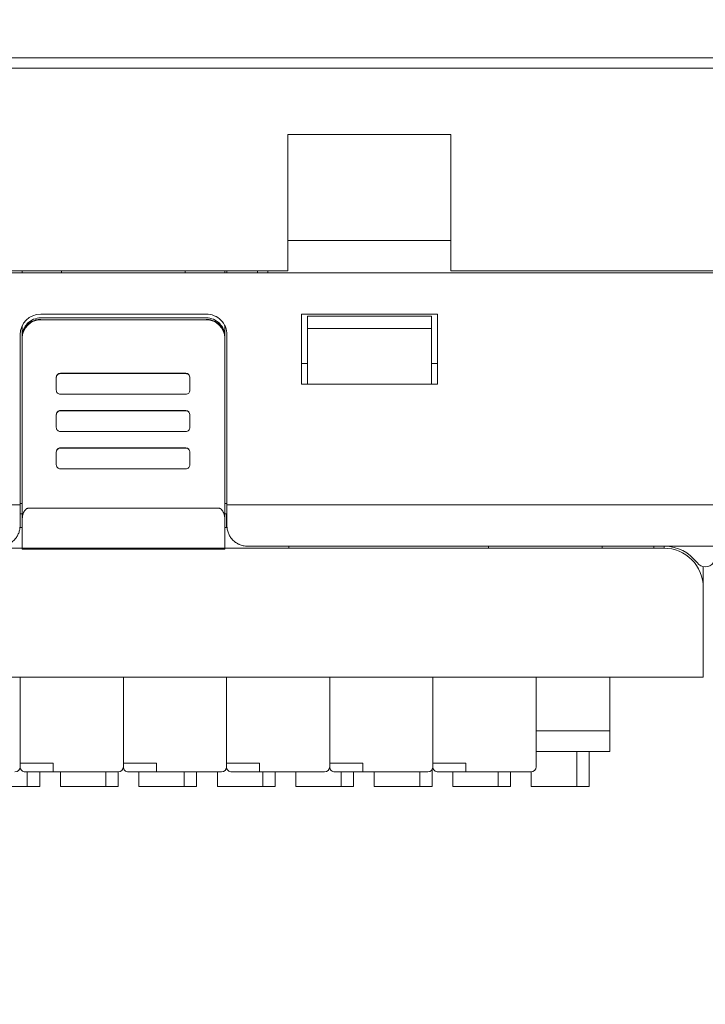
# Model space of a CAD drawing. Header units: millimetres. Extents: x -1114 to 1396, y -630 to 631.
# Tile 388 of 656: x -42 to -9, y 363 to 411. Entities that reach past the tile are written whole.
import ezdxf

# ---------------------------------------------------------------- set-up
doc = ezdxf.new("R2010")
doc.units = ezdxf.units.MM
doc.header["$MEASUREMENT"] = 0

msp = doc.modelspace()

# ---------------------------------------------------------------- linework, layer by layer
at = {"lineweight": 18}
for points, knots in [([(1038.9843, -629.7647), (1038.9843, -629.7647), (-1111.4882, -629.7647), (-1111.4882, -629.7647), (-1111.4882, -629.7647), (-1111.4882, -629.7647), (-1111.4882, 630.7883), (-1111.4882, 630.7883), (-1111.4882, 630.7883), (-1111.4882, 630.7883), (1038.9843, 630.7883), (1038.9843, 630.7883)], [0, 0, 0, 0, 0.3333333, 0.3333333, 0.3333333, 0.3333333, 0.6666667, 0.6666667, 0.6666667, 0.6666667, 1, 1, 1, 1]), ([(-41.0466, 396.479), (-41.2853, 396.479), (-41.5142, 396.3843), (-41.683, 396.2158), (-41.683, 396.2158), (-41.8518, 396.0472), (-41.9466, 395.8186), (-41.9466, 395.5803)], [0, 0, 0, 0, 0.5, 0.5, 0.5, 0.5, 1, 1, 1, 1]), ([(-41.9466, 395.5059), (-41.9466, 395.5652), (-41.9407, 395.6235), (-41.9293, 395.6809), (-41.9293, 395.6809), (-41.9236, 395.7096), (-41.9165, 395.7381), (-41.908, 395.7663), (-41.908, 395.7663), (-41.8994, 395.7945), (-41.8893, 395.8226), (-41.8781, 395.8498), (-41.8781, 395.8498), (-41.8555, 395.9042), (-41.8279, 395.9558), (-41.7953, 396.0046), (-41.7953, 396.0046), (-41.7871, 396.0168), (-41.7786, 396.0289), (-41.7699, 396.0407), (-41.7699, 396.0407), (-41.7611, 396.0526), (-41.7519, 396.0643), (-41.7425, 396.0757), (-41.7425, 396.0757), (-41.7237, 396.0986), (-41.7039, 396.1204), (-41.6832, 396.1411), (-41.6832, 396.1411), (-41.6417, 396.1826), (-41.5965, 396.2198), (-41.5473, 396.2527), (-41.5473, 396.2527), (-41.535, 396.2609), (-41.5225, 396.2688), (-41.5098, 396.2765), (-41.5098, 396.2765), (-41.4971, 396.2841), (-41.4842, 396.2913), (-41.4712, 396.2983), (-41.4712, 396.2983), (-41.4453, 396.3121), (-41.4188, 396.3247), (-41.3917, 396.3359), (-41.3917, 396.3359), (-41.3647, 396.3471), (-41.3371, 396.357), (-41.3089, 396.3656), (-41.3089, 396.3656), (-41.2949, 396.3699), (-41.2807, 396.3738), (-41.2663, 396.3774), (-41.2663, 396.3774), (-41.252, 396.381), (-41.2374, 396.3843), (-41.2229, 396.3872), (-41.2229, 396.3872), (-41.1648, 396.3988), (-41.106, 396.4046), (-41.0466, 396.4046)], [0, 0, 0, 0, 0.0666667, 0.0666667, 0.0666667, 0.0666667, 0.1333333, 0.1333333, 0.1333333, 0.1333333, 0.2, 0.2, 0.2, 0.2, 0.2666667, 0.2666667, 0.2666667, 0.2666667, 0.3333333, 0.3333333, 0.3333333, 0.3333333, 0.4, 0.4, 0.4, 0.4, 0.4666667, 0.4666667, 0.4666667, 0.4666667, 0.5333333, 0.5333333, 0.5333333, 0.5333333, 0.6, 0.6, 0.6, 0.6, 0.6666667, 0.6666667, 0.6666667, 0.6666667, 0.7333333, 0.7333333, 0.7333333, 0.7333333, 0.8, 0.8, 0.8, 0.8, 0.8666667, 0.8666667, 0.8666667, 0.8666667, 0.9333333, 0.9333333, 0.9333333, 0.9333333, 1, 1, 1, 1]), ([(-32.025, 395.6625), (-32.025, 395.9277), (-32.1304, 396.182), (-32.3179, 396.3696), (-32.3179, 396.3696), (-32.5055, 396.5571), (-32.7598, 396.6625), (-33.025, 396.6625)], [0, 0, 0, 0, 0.5, 0.5, 0.5, 0.5, 1, 1, 1, 1]), ([(-32.125, 395.5803), (-32.125, 395.8186), (-32.2198, 396.0472), (-32.3886, 396.2158), (-32.3886, 396.2158), (-32.5574, 396.3843), (-32.7863, 396.479), (-33.025, 396.479)], [0, 0, 0, 0, 0.5, 0.5, 0.5, 0.5, 1, 1, 1, 1]), ([(-33.025, 396.4046), (-32.9656, 396.4046), (-32.9072, 396.3988), (-32.8497, 396.3874), (-32.8497, 396.3874), (-32.8209, 396.3817), (-32.7924, 396.3746), (-32.7642, 396.366), (-32.7642, 396.366), (-32.7359, 396.3575), (-32.7079, 396.3475), (-32.6806, 396.3362), (-32.6806, 396.3362), (-32.6261, 396.3137), (-32.5745, 396.2861), (-32.5256, 396.2535), (-32.5256, 396.2535), (-32.5133, 396.2454), (-32.5013, 396.2369), (-32.4894, 396.2281), (-32.4894, 396.2281), (-32.4776, 396.2194), (-32.4658, 396.2102), (-32.4544, 396.2009), (-32.4544, 396.2009), (-32.4314, 396.1821), (-32.4096, 396.1623), (-32.3889, 396.1416), (-32.3889, 396.1416), (-32.3473, 396.1002), (-32.3101, 396.055), (-32.2772, 396.0059), (-32.2772, 396.0059), (-32.269, 395.9936), (-32.261, 395.9811), (-32.2534, 395.9684), (-32.2534, 395.9684), (-32.2457, 395.9557), (-32.2385, 395.9429), (-32.2315, 395.9299), (-32.2315, 395.9299), (-32.2176, 395.904), (-32.2051, 395.8775), (-32.1938, 395.8505), (-32.1938, 395.8505), (-32.1826, 395.8235), (-32.1727, 395.796), (-32.1641, 395.7679), (-32.1641, 395.7679), (-32.1598, 395.7538), (-32.1559, 395.7396), (-32.1523, 395.7253), (-32.1523, 395.7253), (-32.1486, 395.711), (-32.1454, 395.6965), (-32.1425, 395.6819), (-32.1425, 395.6819), (-32.1309, 395.6239), (-32.125, 395.5652), (-32.125, 395.5059)], [0, 0, 0, 0, 0.0666667, 0.0666667, 0.0666667, 0.0666667, 0.1333333, 0.1333333, 0.1333333, 0.1333333, 0.2, 0.2, 0.2, 0.2, 0.2666667, 0.2666667, 0.2666667, 0.2666667, 0.3333333, 0.3333333, 0.3333333, 0.3333333, 0.4, 0.4, 0.4, 0.4, 0.4666667, 0.4666667, 0.4666667, 0.4666667, 0.5333333, 0.5333333, 0.5333333, 0.5333333, 0.6, 0.6, 0.6, 0.6, 0.6666667, 0.6666667, 0.6666667, 0.6666667, 0.7333333, 0.7333333, 0.7333333, 0.7333333, 0.8, 0.8, 0.8, 0.8, 0.8666667, 0.8666667, 0.8666667, 0.8666667, 0.9333333, 0.9333333, 0.9333333, 0.9333333, 1, 1, 1, 1]), ([(-40.0927, 393.78), (-40.1458, 393.78), (-40.1967, 393.759), (-40.2342, 393.7215), (-40.2342, 393.7215), (-40.2717, 393.6841), (-40.2927, 393.6333), (-40.2927, 393.5803)], [0, 0, 0, 0, 0.5, 0.5, 0.5, 0.5, 1, 1, 1, 1]), ([(-33.818, 393.5803), (-33.818, 393.6333), (-33.839, 393.6841), (-33.8766, 393.7215), (-33.8766, 393.7215), (-33.9141, 393.759), (-33.9649, 393.78), (-34.018, 393.78)], [0, 0, 0, 0, 0.5, 0.5, 0.5, 0.5, 1, 1, 1, 1]), ([(-40.2927, 392.9811), (-40.2927, 392.9281), (-40.2717, 392.8773), (-40.2342, 392.8399), (-40.2342, 392.8399), (-40.1967, 392.8024), (-40.1458, 392.7814), (-40.0927, 392.7814)], [0, 0, 0, 0, 0.5, 0.5, 0.5, 0.5, 1, 1, 1, 1]), ([(-34.018, 392.7814), (-33.9649, 392.7814), (-33.9141, 392.8024), (-33.8766, 392.8399), (-33.8766, 392.8399), (-33.839, 392.8773), (-33.818, 392.9281), (-33.818, 392.9811)], [0, 0, 0, 0, 0.5, 0.5, 0.5, 0.5, 1, 1, 1, 1]), ([(-40.0927, 391.9897), (-40.1458, 391.9897), (-40.1967, 391.9687), (-40.2342, 391.9312), (-40.2342, 391.9312), (-40.2717, 391.8938), (-40.2927, 391.843), (-40.2927, 391.79)], [0, 0, 0, 0, 0.5, 0.5, 0.5, 0.5, 1, 1, 1, 1]), ([(-40.0927, 391.9731), (-40.1458, 391.9731), (-40.1967, 391.952), (-40.2342, 391.9146), (-40.2342, 391.9146), (-40.2717, 391.8771), (-40.2927, 391.8263), (-40.2927, 391.7733)], [0, 0, 0, 0, 0.5, 0.5, 0.5, 0.5, 1, 1, 1, 1]), ([(-33.818, 391.7733), (-33.818, 391.8263), (-33.839, 391.8771), (-33.8766, 391.9146), (-33.8766, 391.9146), (-33.9141, 391.952), (-33.9649, 391.9731), (-34.018, 391.9731)], [0, 0, 0, 0, 0.5, 0.5, 0.5, 0.5, 1, 1, 1, 1]), ([(-40.2927, 391.1742), (-40.2927, 391.1212), (-40.2717, 391.0704), (-40.2342, 391.0329), (-40.2342, 391.0329), (-40.1967, 390.9955), (-40.1458, 390.9744), (-40.0927, 390.9744)], [0, 0, 0, 0, 0.5, 0.5, 0.5, 0.5, 1, 1, 1, 1]), ([(-34.018, 390.9744), (-33.9649, 390.9744), (-33.9141, 390.9955), (-33.8766, 391.0329), (-33.8766, 391.0329), (-33.839, 391.0704), (-33.818, 391.1212), (-33.818, 391.1742)], [0, 0, 0, 0, 0.5, 0.5, 0.5, 0.5, 1, 1, 1, 1]), ([(-40.0927, 390.1828), (-40.1458, 390.1828), (-40.1967, 390.1617), (-40.2342, 390.1243), (-40.2342, 390.1243), (-40.2717, 390.0868), (-40.2927, 390.036), (-40.2927, 389.9831)], [0, 0, 0, 0, 0.5, 0.5, 0.5, 0.5, 1, 1, 1, 1]), ([(-40.0927, 390.1661), (-40.1458, 390.1661), (-40.1967, 390.1451), (-40.2342, 390.1076), (-40.2342, 390.1076), (-40.2717, 390.0702), (-40.2927, 390.0194), (-40.2927, 389.9664)], [0, 0, 0, 0, 0.5, 0.5, 0.5, 0.5, 1, 1, 1, 1]), ([(-33.818, 389.9664), (-33.818, 390.0194), (-33.839, 390.0702), (-33.8766, 390.1076), (-33.8766, 390.1076), (-33.9141, 390.1451), (-33.9649, 390.1661), (-34.018, 390.1661)], [0, 0, 0, 0, 0.5, 0.5, 0.5, 0.5, 1, 1, 1, 1]), ([(-40.2927, 389.3672), (-40.2927, 389.3142), (-40.2717, 389.2634), (-40.2342, 389.226), (-40.2342, 389.226), (-40.1967, 389.1885), (-40.1458, 389.1675), (-40.0927, 389.1675)], [0, 0, 0, 0, 0.5, 0.5, 0.5, 0.5, 1, 1, 1, 1]), ([(-34.018, 389.1675), (-33.9649, 389.1675), (-33.9141, 389.1885), (-33.8766, 389.226), (-33.8766, 389.226), (-33.839, 389.2634), (-33.818, 389.3142), (-33.818, 389.3672)], [0, 0, 0, 0, 0.5, 0.5, 0.5, 0.5, 1, 1, 1, 1]), ([(-67.178, 384.1735), (-67.1519, 384.3106), (-67.1187, 384.445), (-67.0788, 384.5769), (-67.0788, 384.5769), (-67.0389, 384.7088), (-66.9923, 384.8382), (-66.9392, 384.9651), (-66.9392, 384.9651), (-66.886, 385.092), (-66.8262, 385.2165), (-66.7597, 385.3384), (-66.7597, 385.3384), (-66.7264, 385.3994), (-66.6913, 385.4598), (-66.6549, 385.519), (-66.6549, 385.519), (-66.6185, 385.5781), (-66.5808, 385.6361), (-66.5416, 385.693), (-66.5416, 385.693), (-66.3849, 385.9204), (-66.2062, 386.1294), (-66.0054, 386.32), (-66.0054, 386.32), (-65.9552, 386.3676), (-65.9036, 386.4141), (-65.8506, 386.4594), (-65.8506, 386.4594), (-65.7976, 386.5048), (-65.7436, 386.5485), (-65.6887, 386.5907), (-65.6887, 386.5907), (-65.579, 386.6752), (-65.4655, 386.7534), (-65.3485, 386.8257), (-65.3485, 386.8257), (-65.2314, 386.8979), (-65.1108, 386.9641), (-64.9864, 387.0242), (-64.9864, 387.0242), (-64.9242, 387.0542), (-64.8611, 387.0826), (-64.7971, 387.1095), (-64.7971, 387.1095), (-64.733, 387.1364), (-64.6678, 387.1617), (-64.6024, 387.1851), (-64.6024, 387.1851), (-64.4716, 387.232), (-64.3394, 387.2718), (-64.2057, 387.3047), (-64.2057, 387.3047), (-64.0721, 387.3376), (-63.937, 387.3637), (-63.8006, 387.383), (-63.8006, 387.383), (-63.7665, 387.3878), (-63.7323, 387.3923), (-63.698, 387.3961), (-63.698, 387.3961), (-63.6637, 387.4), (-63.6293, 387.4033), (-63.5948, 387.4061), (-63.5948, 387.4061), (-63.5257, 387.4117), (-63.4562, 387.4151), (-63.3865, 387.4174), (-63.3865, 387.4174), (-63.3168, 387.4196), (-63.247, 387.4206), (-63.1773, 387.4212), (-63.1773, 387.4212), (-63.1076, 387.4217), (-63.0378, 387.4219), (-62.9681, 387.4217), (-62.9681, 387.4217), (-62.8984, 387.4216), (-62.8286, 387.4213), (-62.7589, 387.421), (-62.7589, 387.421), (-62.6891, 387.4207), (-62.6194, 387.4204), (-62.5497, 387.4203), (-62.5497, 387.4203), (-62.4102, 387.4201), (-62.2707, 387.4201), (-62.1312, 387.4201), (-62.1312, 387.4201), (-59.8996, 387.4202), (-57.668, 387.4203), (-55.4363, 387.4204), (-55.4363, 387.4204), (-50.9731, 387.4205), (-46.5098, 387.4206), (-42.0466, 387.4206)], [0, 0, 0, 0, 0.0416667, 0.0416667, 0.0416667, 0.0416667, 0.0833333, 0.0833333, 0.0833333, 0.0833333, 0.125, 0.125, 0.125, 0.125, 0.1666667, 0.1666667, 0.1666667, 0.1666667, 0.2083333, 0.2083333, 0.2083333, 0.2083333, 0.25, 0.25, 0.25, 0.25, 0.2916667, 0.2916667, 0.2916667, 0.2916667, 0.3333333, 0.3333333, 0.3333333, 0.3333333, 0.375, 0.375, 0.375, 0.375, 0.4166667, 0.4166667, 0.4166667, 0.4166667, 0.4583333, 0.4583333, 0.4583333, 0.4583333, 0.5, 0.5, 0.5, 0.5, 0.5416667, 0.5416667, 0.5416667, 0.5416667, 0.5833333, 0.5833333, 0.5833333, 0.5833333, 0.625, 0.625, 0.625, 0.625, 0.6666667, 0.6666667, 0.6666667, 0.6666667, 0.7083333, 0.7083333, 0.7083333, 0.7083333, 0.75, 0.75, 0.75, 0.75, 0.7916667, 0.7916667, 0.7916667, 0.7916667, 0.8333333, 0.8333333, 0.8333333, 0.8333333, 0.875, 0.875, 0.875, 0.875, 0.9166667, 0.9166667, 0.9166667, 0.9166667, 0.9583333, 0.9583333, 0.9583333, 0.9583333, 1, 1, 1, 1]), ([(-32.025, 386.4208), (-32.025, 386.4264), (-32.025, 386.432), (-32.025, 386.4375), (-32.025, 386.4375), (-32.025, 386.765), (-32.025, 387.0925), (-32.025, 387.4199)], [0, 0, 0, 0, 0.5, 0.5, 0.5, 0.5, 1, 1, 1, 1]), ([(-41.6466, 387.2595), (-41.6571, 387.2589), (-41.6676, 387.2582), (-41.6779, 387.2563), (-41.6779, 387.2563), (-41.6885, 387.2544), (-41.6988, 387.251), (-41.7087, 387.2469), (-41.7087, 387.2469), (-41.7194, 387.2424), (-41.7295, 387.2371), (-41.739, 387.2311), (-41.739, 387.2311), (-41.7516, 387.2232), (-41.7633, 387.214), (-41.7741, 387.2042), (-41.7741, 387.2042), (-41.7861, 387.1932), (-41.797, 387.1813), (-41.8071, 387.1689), (-41.8071, 387.1689), (-41.845, 387.1223), (-41.8709, 387.0688), (-41.8911, 387.0142), (-41.8911, 387.0142), (-41.9104, 386.9616), (-41.9244, 386.908), (-41.9327, 386.8537), (-41.9327, 386.8537), (-41.9417, 386.795), (-41.9441, 386.7355), (-41.9466, 386.6761)], [0, 0, 0, 0, 0.125, 0.125, 0.125, 0.125, 0.25, 0.25, 0.25, 0.25, 0.375, 0.375, 0.375, 0.375, 0.5, 0.5, 0.5, 0.5, 0.625, 0.625, 0.625, 0.625, 0.75, 0.75, 0.75, 0.75, 0.875, 0.875, 0.875, 0.875, 1, 1, 1, 1]), ([(-32.125, 386.6761), (-32.125, 386.7335), (-32.1293, 386.7903), (-32.1381, 386.8464), (-32.1381, 386.8464), (-32.1425, 386.8744), (-32.148, 386.9023), (-32.1549, 386.93), (-32.1549, 386.93), (-32.1618, 386.9576), (-32.17, 386.9851), (-32.1798, 387.0123), (-32.1798, 387.0123), (-32.1848, 387.0259), (-32.1901, 387.0395), (-32.196, 387.0529), (-32.196, 387.0529), (-32.2018, 387.0664), (-32.2082, 387.0798), (-32.2151, 387.093), (-32.2151, 387.093), (-32.222, 387.1061), (-32.2295, 387.119), (-32.2376, 387.1317), (-32.2376, 387.1317), (-32.2457, 387.1443), (-32.2545, 387.1566), (-32.264, 387.1684), (-32.264, 387.1684), (-32.2736, 387.1802), (-32.2838, 387.1915), (-32.2951, 387.202), (-32.2951, 387.202), (-32.3008, 387.2073), (-32.3067, 387.2124), (-32.3129, 387.2173), (-32.3129, 387.2173), (-32.3191, 387.2221), (-32.3255, 387.2267), (-32.3323, 387.231), (-32.3323, 387.231), (-32.339, 387.2352), (-32.346, 387.2392), (-32.3533, 387.2426), (-32.3533, 387.2426), (-32.3606, 387.2461), (-32.3682, 387.2492), (-32.376, 387.2517), (-32.376, 387.2517), (-32.3838, 387.2543), (-32.3918, 387.2562), (-32.4, 387.2575), (-32.4, 387.2575), (-32.4082, 387.2589), (-32.4166, 387.2596), (-32.425, 387.2596)], [0, 0, 0, 0, 0.0714286, 0.0714286, 0.0714286, 0.0714286, 0.1428571, 0.1428571, 0.1428571, 0.1428571, 0.2142857, 0.2142857, 0.2142857, 0.2142857, 0.2857143, 0.2857143, 0.2857143, 0.2857143, 0.3571429, 0.3571429, 0.3571429, 0.3571429, 0.4285714, 0.4285714, 0.4285714, 0.4285714, 0.5, 0.5, 0.5, 0.5, 0.5714286, 0.5714286, 0.5714286, 0.5714286, 0.6428571, 0.6428571, 0.6428571, 0.6428571, 0.7142857, 0.7142857, 0.7142857, 0.7142857, 0.7857143, 0.7857143, 0.7857143, 0.7857143, 0.8571429, 0.8571429, 0.8571429, 0.8571429, 0.9285714, 0.9285714, 0.9285714, 0.9285714, 1, 1, 1, 1]), ([(-43.0466, 385.4208), (-43.0188, 385.4214), (-42.991, 385.4221), (-42.9634, 385.4241), (-42.9634, 385.4241), (-42.936, 385.4262), (-42.9087, 385.4297), (-42.8816, 385.4343), (-42.8816, 385.4343), (-42.8546, 385.4388), (-42.8277, 385.4444), (-42.8013, 385.4511), (-42.8013, 385.4511), (-42.7745, 385.4579), (-42.7482, 385.4658), (-42.7223, 385.4747), (-42.7223, 385.4747), (-42.696, 385.4838), (-42.6701, 385.4939), (-42.6448, 385.5051), (-42.6448, 385.5051), (-42.5833, 385.5321), (-42.5248, 385.5649), (-42.4709, 385.6028), (-42.4709, 385.6028), (-42.4158, 385.6416), (-42.3654, 385.6856), (-42.3202, 385.7335), (-42.3202, 385.7335), (-42.2758, 385.7805), (-42.2362, 385.8311), (-42.2023, 385.8845), (-42.2023, 385.8845), (-42.1678, 385.9389), (-42.1392, 385.9962), (-42.1157, 386.0553), (-42.1157, 386.0553), (-42.0926, 386.1137), (-42.0745, 386.1738), (-42.0639, 386.2348), (-42.0639, 386.2348), (-42.0531, 386.2962), (-42.0498, 386.3585), (-42.0466, 386.4208)], [0, 0, 0, 0, 0.0909091, 0.0909091, 0.0909091, 0.0909091, 0.1818182, 0.1818182, 0.1818182, 0.1818182, 0.2727273, 0.2727273, 0.2727273, 0.2727273, 0.3636364, 0.3636364, 0.3636364, 0.3636364, 0.4545455, 0.4545455, 0.4545455, 0.4545455, 0.5454545, 0.5454545, 0.5454545, 0.5454545, 0.6363636, 0.6363636, 0.6363636, 0.6363636, 0.7272727, 0.7272727, 0.7272727, 0.7272727, 0.8181818, 0.8181818, 0.8181818, 0.8181818, 0.9090909, 0.9090909, 0.9090909, 0.9090909, 1, 1, 1, 1]), ([(-32.125, 386.6761), (-32.125, 386.2224), (-32.125, 385.7688), (-32.125, 385.315), (-32.125, 385.315), (-32.125, 385.315), (-32.125, 385.315), (-32.125, 385.315)], [0, 0, 0, 0, 0.5, 0.5, 0.5, 0.5, 1, 1, 1, 1]), ([(-32.025, 386.4208), (-32.025, 386.3582), (-32.0192, 386.2965), (-32.0077, 386.2356), (-32.0077, 386.2356), (-32.002, 386.2052), (-31.9949, 386.175), (-31.9862, 386.145), (-31.9862, 386.145), (-31.9776, 386.115), (-31.9676, 386.0852), (-31.956, 386.0556), (-31.956, 386.0556), (-31.9328, 385.9966), (-31.9043, 385.9403), (-31.8704, 385.8866), (-31.8704, 385.8866), (-31.8535, 385.8598), (-31.8352, 385.8336), (-31.8155, 385.8082), (-31.8155, 385.8082), (-31.7957, 385.7828), (-31.7746, 385.758), (-31.752, 385.7341), (-31.752, 385.7341), (-31.7068, 385.6863), (-31.6573, 385.6432), (-31.6033, 385.6049), (-31.6033, 385.6049), (-31.5763, 385.5858), (-31.5482, 385.5679), (-31.5189, 385.5513), (-31.5189, 385.5513), (-31.5043, 385.5429), (-31.4894, 385.5349), (-31.4741, 385.5273), (-31.4741, 385.5273), (-31.4589, 385.5196), (-31.4433, 385.5123), (-31.4277, 385.5054), (-31.4277, 385.5054), (-31.3651, 385.4779), (-31.3001, 385.4569), (-31.2328, 385.4426), (-31.2328, 385.4426), (-31.1992, 385.4354), (-31.1649, 385.43), (-31.13, 385.4263), (-31.13, 385.4263), (-31.0951, 385.4226), (-31.0601, 385.4208), (-31.025, 385.4208)], [0, 0, 0, 0, 0.0769231, 0.0769231, 0.0769231, 0.0769231, 0.1538462, 0.1538462, 0.1538462, 0.1538462, 0.2307692, 0.2307692, 0.2307692, 0.2307692, 0.3076923, 0.3076923, 0.3076923, 0.3076923, 0.3846154, 0.3846154, 0.3846154, 0.3846154, 0.4615385, 0.4615385, 0.4615385, 0.4615385, 0.5384615, 0.5384615, 0.5384615, 0.5384615, 0.6153846, 0.6153846, 0.6153846, 0.6153846, 0.6923077, 0.6923077, 0.6923077, 0.6923077, 0.7692308, 0.7692308, 0.7692308, 0.7692308, 0.8461538, 0.8461538, 0.8461538, 0.8461538, 0.9230769, 0.9230769, 0.9230769, 0.9230769, 1, 1, 1, 1]), ([(-8.9438, 383.421), (-8.9438, 383.9249), (-9.144, 384.4081), (-9.5003, 384.7645), (-9.5003, 384.7645), (-9.8566, 385.1208), (-10.3399, 385.321), (-10.8438, 385.321)], [0, 0, 0, 0, 0.5, 0.5, 0.5, 0.5, 1, 1, 1, 1]), ([(-9.2438, 384.621), (-9.1494, 384.4951), (-9.0012, 384.421), (-8.8438, 384.421), (-8.8438, 384.421), (-8.6864, 384.421), (-8.5382, 384.4951), (-8.4438, 384.621)], [0, 0, 0, 0, 0.5, 0.5, 0.5, 0.5, 1, 1, 1, 1]), ([(-42.0441, 374.7289), (-42.0441, 374.6626), (-42.0178, 374.599), (-41.9709, 374.5521), (-41.9709, 374.5521), (-41.924, 374.5052), (-41.8604, 374.4789), (-41.7941, 374.4789)], [0, 0, 0, 0, 0.5, 0.5, 0.5, 0.5, 1, 1, 1, 1]), ([(-37.0441, 374.7289), (-37.0441, 374.6626), (-37.0178, 374.599), (-36.9709, 374.5521), (-36.9709, 374.5521), (-36.924, 374.5052), (-36.8604, 374.4789), (-36.7941, 374.4789)], [0, 0, 0, 0, 0.5, 0.5, 0.5, 0.5, 1, 1, 1, 1]), ([(-32.0441, 374.7289), (-32.0441, 374.6626), (-32.0178, 374.599), (-31.9709, 374.5521), (-31.9709, 374.5521), (-31.924, 374.5052), (-31.8604, 374.4789), (-31.7941, 374.4789)], [0, 0, 0, 0, 0.5, 0.5, 0.5, 0.5, 1, 1, 1, 1]), ([(-27.0441, 374.7289), (-27.0441, 374.6626), (-27.0178, 374.599), (-26.9709, 374.5521), (-26.9709, 374.5521), (-26.924, 374.5052), (-26.8604, 374.4789), (-26.7941, 374.4789)], [0, 0, 0, 0, 0.5, 0.5, 0.5, 0.5, 1, 1, 1, 1]), ([(-22.0441, 374.7289), (-22.0441, 374.6626), (-22.0178, 374.599), (-21.9709, 374.5521), (-21.9709, 374.5521), (-21.924, 374.5052), (-21.8604, 374.4789), (-21.7941, 374.4789)], [0, 0, 0, 0, 0.5, 0.5, 0.5, 0.5, 1, 1, 1, 1])]:
    msp.add_open_spline(points, degree=3, knots=knots, dxfattribs=at)
for points in [[(-105.1191, 409.0708), (-105.1191, 409.0708), (50.8809, 409.0708), (50.8809, 409.0708)], [(50.8809, 408.5708), (50.8809, 408.5708), (-105.1191, 408.5708), (-105.1191, 408.5708)], [(-29.0691, 398.7654), (-29.0691, 398.7654), (-29.0691, 405.3639), (-29.0691, 405.3639)], [(-21.1691, 405.3639), (-21.1691, 405.3639), (-29.0691, 405.3639), (-29.0691, 405.3639)], [(-21.1691, 405.3639), (-21.1691, 405.3639), (-21.1691, 398.7654), (-21.1691, 398.7654)], [(-21.1691, 400.2211), (-21.1691, 400.2211), (-29.0691, 400.2211), (-29.0691, 400.2211)], [(50.8809, 398.6654), (50.8809, 398.6654), (-105.1191, 398.6654), (-105.1191, 398.6654)], [(-29.0691, 398.7654), (-29.0691, 398.7654), (-86.1691, 398.7654), (-86.1691, 398.7654)], [(-41.9466, 398.7654), (-41.9466, 398.7654), (-41.9466, 398.6654), (-41.9466, 398.6654)], [(-40.0466, 398.7654), (-40.0466, 398.7654), (-40.0466, 398.6654), (-40.0466, 398.6654)], [(-34.0466, 398.6654), (-34.0466, 398.6654), (-34.0466, 398.7654), (-34.0466, 398.7654)], [(-32.125, 398.7654), (-32.125, 398.7654), (-32.125, 398.6655), (-32.125, 398.6655)], [(-32.025, 398.6654), (-32.025, 398.6654), (-32.025, 398.7654), (-32.025, 398.7654)], [(-30.5466, 398.6654), (-30.5466, 398.6654), (-30.5466, 398.7654), (-30.5466, 398.7654)], [(-30.0466, 398.7654), (-30.0466, 398.7654), (-30.0466, 398.6654), (-30.0466, 398.6654)], [(28.4309, 398.7654), (28.4309, 398.7654), (-21.1691, 398.7654), (-21.1691, 398.7654)], [(-41.0466, 396.6625), (-41.5989, 396.6625), (-42.0466, 396.2148), (-42.0466, 395.6625)], [(-41.0466, 396.6625), (-41.0466, 396.6625), (-33.025, 396.6625), (-33.025, 396.6625)], [(-41.0466, 396.479), (-41.0466, 396.479), (-33.025, 396.479), (-33.025, 396.479)], [(-28.4191, 396.6654), (-28.4191, 396.6654), (-21.8191, 396.6654), (-21.8191, 396.6654)], [(-28.4191, 393.2654), (-28.4191, 393.2654), (-28.4191, 396.6654), (-28.4191, 396.6654)], [(-28.1191, 395.9654), (-28.1191, 395.9654), (-28.1191, 396.5654), (-28.1191, 396.5654)], [(-28.1191, 396.5654), (-28.1191, 396.5654), (-22.1191, 396.5654), (-22.1191, 396.5654)], [(-22.1191, 396.5654), (-22.1191, 396.5654), (-22.1191, 395.9654), (-22.1191, 395.9654)], [(-21.8191, 396.6654), (-21.8191, 396.6654), (-21.8191, 393.2654), (-21.8191, 393.2654)], [(-41.9466, 396.0984), (-41.9466, 396.0984), (-41.9466, 395.5803), (-41.9466, 395.5803)], [(-41.0466, 396.3889), (-41.5377, 396.3889), (-41.9381, 395.9957), (-41.9464, 395.5054)], [(-41.0466, 396.3889), (-41.0466, 396.3889), (-33.025, 396.3889), (-33.025, 396.3889)], [(-32.1252, 395.5054), (-32.1335, 395.9957), (-32.5339, 396.3889), (-33.025, 396.3889)], [(-32.125, 396.0984), (-32.125, 396.0984), (-32.125, 395.5803), (-32.125, 395.5803)], [(-28.1191, 395.9654), (-28.1191, 395.9654), (-28.1191, 393.8778), (-28.1191, 393.8778)], [(-22.1191, 395.9654), (-22.1191, 395.9654), (-28.1191, 395.9654), (-28.1191, 395.9654)], [(-22.1191, 393.8778), (-22.1191, 393.8778), (-22.1191, 395.9654), (-22.1191, 395.9654)], [(-42.0466, 387.4206), (-42.0466, 387.4206), (-42.0466, 395.6625), (-42.0466, 395.6625)], [(-41.9466, 395.5059), (-41.9466, 395.5059), (-41.9466, 395.5803), (-41.9466, 395.5803)], [(-41.9466, 395.5059), (-41.9466, 395.5059), (-41.9466, 395.5803), (-41.9466, 395.5803)], [(-41.9466, 386.6761), (-41.9466, 386.6761), (-41.9466, 395.5059), (-41.9466, 395.5059)], [(-41.9466, 386.6829), (-41.9466, 386.6829), (-41.9466, 395.5057), (-41.9466, 395.5057)], [(-32.125, 395.5803), (-32.125, 395.5803), (-32.125, 395.5059), (-32.125, 395.5059)], [(-32.125, 395.5059), (-32.125, 395.5059), (-32.125, 386.6761), (-32.125, 386.6761)], [(-32.125, 395.5057), (-32.125, 395.5057), (-32.125, 386.683), (-32.125, 386.683)], [(-32.025, 387.4207), (-32.025, 387.4207), (-32.025, 395.6625), (-32.025, 395.6625)], [(-28.4191, 394.2654), (-28.4191, 394.2654), (-28.1191, 394.2654), (-28.1191, 394.2654)], [(-22.1191, 394.2654), (-22.1191, 394.2654), (-21.8189, 394.2654), (-21.8189, 394.2654)], [(-40.0927, 393.7967), (-40.2032, 393.7967), (-40.2927, 393.7073), (-40.2927, 393.597)], [(-40.2927, 393.5803), (-40.2927, 393.5803), (-40.2927, 393.597), (-40.2927, 393.597)], [(-40.2927, 393.5803), (-40.2927, 393.5803), (-40.2927, 393.5969), (-40.2927, 393.5969)], [(-40.2927, 392.9811), (-40.2927, 392.9811), (-40.2927, 393.5803), (-40.2927, 393.5803)], [(-34.018, 393.7967), (-34.018, 393.7967), (-40.0927, 393.7967), (-40.0927, 393.7967)], [(-40.0927, 393.78), (-40.0927, 393.78), (-34.018, 393.78), (-34.018, 393.78)], [(-33.818, 393.597), (-33.818, 393.7073), (-33.9075, 393.7967), (-34.018, 393.7967)], [(-33.818, 393.5803), (-33.818, 393.5803), (-33.818, 393.597), (-33.818, 393.597)], [(-33.818, 393.5969), (-33.818, 393.5969), (-33.818, 393.5803), (-33.818, 393.5803)], [(-33.818, 393.5803), (-33.818, 393.5803), (-33.818, 392.9811), (-33.818, 392.9811)], [(-28.1191, 393.2654), (-28.1191, 393.2654), (-28.1191, 393.8778), (-28.1191, 393.8778)], [(-22.1191, 393.8778), (-22.1191, 393.8778), (-22.1191, 393.2654), (-22.1191, 393.2654)], [(-21.8191, 393.2654), (-21.8191, 393.2654), (-28.4191, 393.2654), (-28.4191, 393.2654)], [(-34.018, 392.7814), (-34.018, 392.7814), (-40.0927, 392.7814), (-40.0927, 392.7814)], [(-40.2927, 391.7733), (-40.2927, 391.7733), (-40.2927, 391.79), (-40.2927, 391.79)], [(-40.2927, 391.1742), (-40.2927, 391.1742), (-40.2927, 391.7733), (-40.2927, 391.7733)], [(-34.018, 391.9897), (-34.018, 391.9897), (-40.0927, 391.9897), (-40.0927, 391.9897)], [(-40.0927, 391.9731), (-40.0927, 391.9731), (-34.018, 391.9731), (-34.018, 391.9731)], [(-33.818, 391.79), (-33.818, 391.9003), (-33.9075, 391.9897), (-34.018, 391.9897)], [(-33.818, 391.79), (-33.818, 391.79), (-33.818, 391.7733), (-33.818, 391.7733)], [(-33.818, 391.7733), (-33.818, 391.7733), (-33.818, 391.79), (-33.818, 391.79)], [(-33.818, 391.7733), (-33.818, 391.7733), (-33.818, 391.1742), (-33.818, 391.1742)], [(-34.018, 390.9744), (-34.018, 390.9744), (-40.0927, 390.9744), (-40.0927, 390.9744)], [(-40.2927, 389.9664), (-40.2927, 389.9664), (-40.2927, 389.9831), (-40.2927, 389.9831)], [(-40.2927, 389.9664), (-40.2927, 389.9664), (-40.2927, 389.983), (-40.2927, 389.983)], [(-40.2927, 389.3672), (-40.2927, 389.3672), (-40.2927, 389.9664), (-40.2927, 389.9664)], [(-34.018, 390.1828), (-34.018, 390.1828), (-40.0927, 390.1828), (-40.0927, 390.1828)], [(-40.0927, 390.1661), (-40.0927, 390.1661), (-34.018, 390.1661), (-34.018, 390.1661)], [(-33.818, 389.9831), (-33.818, 390.0934), (-33.9075, 390.1828), (-34.018, 390.1828)], [(-33.818, 389.9664), (-33.818, 389.9664), (-33.818, 389.9831), (-33.818, 389.9831)], [(-33.818, 389.983), (-33.818, 389.983), (-33.818, 389.9664), (-33.818, 389.9664)], [(-33.818, 389.9664), (-33.818, 389.9664), (-33.818, 389.3672), (-33.818, 389.3672)], [(-34.018, 389.1675), (-34.018, 389.1675), (-40.0927, 389.1675), (-40.0927, 389.1675)], [(-41.9465, 387.4789), (-41.9465, 387.4789), (-42.0466, 387.4789), (-42.0466, 387.4789)], [(-42.0466, 386.4208), (-42.0466, 386.7541), (-42.0466, 387.0873), (-42.0466, 387.4206)], [(-32.025, 387.4789), (-32.025, 387.4789), (-32.1251, 387.4789), (-32.1251, 387.4789)], [(-32.025, 387.4207), (-32.025, 387.4207), (-9.8438, 387.4208), (-9.8438, 387.4208)], [(-7.8438, 387.4209), (-7.8438, 387.4209), (-9.8438, 387.4209), (-9.8438, 387.4209)], [(-42.0465, 386.9789), (-42.0465, 386.9789), (-41.9464, 386.9789), (-41.9464, 386.9789)], [(-32.425, 387.2596), (-32.425, 387.2596), (-41.6466, 387.2595), (-41.6466, 387.2595)], [(-32.1251, 386.9789), (-32.1251, 386.9789), (-32.0252, 386.9789), (-32.0252, 386.9789)], [(-32.0441, 386.9789), (-32.0441, 386.9789), (-32.0441, 386.3208), (-32.0441, 386.3208)], [(-32.0441, 386.9789), (-32.0441, 386.9789), (-32.0441, 386.3209), (-32.0441, 386.3209)], [(-32.0441, 386.9789), (-32.0441, 386.9789), (-32.0441, 386.3208), (-32.0441, 386.3208)], [(-41.9466, 385.315), (-41.9466, 385.7687), (-41.9466, 386.2223), (-41.9466, 386.6761)], [(-41.9466, 386.321), (-41.9466, 386.321), (-42.0655, 386.321), (-42.0655, 386.321)], [(-32.0063, 386.321), (-32.0063, 386.321), (-32.125, 386.321), (-32.125, 386.321)], [(-63.2494, 385.321), (-63.2494, 385.321), (-41.9466, 385.321), (-41.9466, 385.321)], [(-32.125, 385.315), (-32.125, 385.315), (-41.9466, 385.315), (-41.9466, 385.315)], [(-41.9466, 385.2686), (-41.9466, 385.2686), (-41.9466, 385.3138), (-41.9466, 385.3138)], [(-41.9466, 385.2686), (-41.9466, 385.2686), (-32.125, 385.2686), (-32.125, 385.2686)], [(-32.125, 385.321), (-32.125, 385.321), (-10.8438, 385.321), (-10.8438, 385.321)], [(-32.125, 385.3139), (-32.125, 385.3139), (-32.125, 385.2686), (-32.125, 385.2686)], [(-31.025, 385.4207), (-24.4641, 385.4207), (-17.9042, 385.4208), (-11.3438, 385.4208)], [(-29.025, 385.4208), (-29.025, 385.4208), (-29.025, 385.321), (-29.025, 385.321)], [(-19.3438, 385.4208), (-19.3438, 385.4208), (-19.3438, 385.321), (-19.3438, 385.321)], [(-13.8438, 385.4208), (-13.8438, 385.4208), (-13.8438, 385.321), (-13.8438, 385.321)], [(-11.344, 385.421), (-11.344, 385.421), (-11.344, 385.321), (-11.344, 385.321)], [(-10.8438, 385.421), (-10.8438, 385.421), (-11.3438, 385.421), (-11.3438, 385.421)], [(-10.8441, 385.321), (-10.8441, 385.321), (-10.8441, 385.421), (-10.8441, 385.421)], [(-10.8155, 385.4208), (-10.8249, 385.4209), (-10.8344, 385.421), (-10.8438, 385.421)], [(-9.2438, 384.621), (-9.6155, 385.1166), (-10.196, 385.412), (-10.8155, 385.4208)], [(-9.8438, 385.4208), (-10.1677, 385.4208), (-10.4916, 385.4208), (-10.8155, 385.4208)], [(-7.8438, 385.4209), (-7.8438, 385.4209), (-9.8438, 385.4209), (-9.8438, 385.4209)], [(-8.9438, 384.4311), (-8.9438, 384.4311), (-8.9438, 383.421), (-8.9438, 383.421)], [(-8.9438, 383.421), (-8.9438, 383.421), (-8.9438, 381.071), (-8.9438, 381.071)], [(-8.9438, 381.071), (-8.9438, 381.071), (-8.9438, 379.071), (-8.9438, 379.071)], [(-8.9438, 379.071), (-8.9438, 379.071), (-65.1494, 379.071), (-65.1494, 379.071)], [(-8.9438, 379.071), (-8.9438, 379.071), (-65.1494, 379.071), (-65.1494, 379.071)], [(-42.0441, 379.0711), (-42.0441, 379.0711), (-42.0441, 374.7289), (-42.0441, 374.7289)], [(-42.0441, 379.0711), (-42.0441, 379.0711), (-42.0441, 374.7289), (-42.0441, 374.7289)], [(-42.0441, 379.071), (-42.0441, 379.071), (-42.0441, 374.8989), (-42.0441, 374.8989)], [(-37.0441, 379.0711), (-37.0441, 379.0711), (-37.0441, 374.7289), (-37.0441, 374.7289)], [(-37.0441, 374.8989), (-37.0441, 374.8989), (-37.0441, 379.071), (-37.0441, 379.071)], [(-37.0441, 379.071), (-37.0441, 379.071), (-37.0441, 374.8989), (-37.0441, 374.8989)], [(-32.0441, 379.0711), (-32.0441, 379.0711), (-32.0441, 374.7289), (-32.0441, 374.7289)], [(-32.0441, 379.0711), (-32.0441, 379.0711), (-32.0441, 374.7289), (-32.0441, 374.7289)], [(-32.0441, 379.071), (-32.0441, 379.071), (-32.0441, 374.8989), (-32.0441, 374.8989)], [(-27.0441, 379.0711), (-27.0441, 379.0711), (-27.0441, 374.7289), (-27.0441, 374.7289)], [(-27.0441, 379.071), (-27.0441, 379.071), (-27.0441, 374.8989), (-27.0441, 374.8989)], [(-22.0441, 379.0711), (-22.0441, 379.0711), (-22.0441, 374.7289), (-22.0441, 374.7289)], [(-22.0441, 374.8989), (-22.0441, 374.8989), (-22.0441, 379.071), (-22.0441, 379.071)], [(-22.0441, 379.071), (-22.0441, 379.071), (-22.0441, 374.8989), (-22.0441, 374.8989)], [(-17.0441, 379.0711), (-17.0441, 379.0711), (-17.0441, 374.7289), (-17.0441, 374.7289)], [(-17.0441, 379.0711), (-17.0441, 379.0711), (-17.0441, 374.7289), (-17.0441, 374.7289)], [(-13.4758, 376.5493), (-13.4758, 376.5493), (-13.4758, 379.0711), (-13.4758, 379.0711)], [(-17.0441, 376.4789), (-17.0441, 376.4789), (-13.4758, 376.4789), (-13.4758, 376.4789)], [(-13.4758, 376.4291), (-13.4758, 376.4291), (-13.4758, 376.5493), (-13.4758, 376.5493)], [(-13.4758, 375.5287), (-13.4758, 375.5287), (-13.4758, 376.4291), (-13.4758, 376.4291)], [(-13.4758, 375.4789), (-13.4758, 375.4789), (-17.0441, 375.4789), (-17.0441, 375.4789)], [(-13.4758, 375.4789), (-13.4758, 375.4789), (-17.0441, 375.4789), (-17.0441, 375.4789)], [(-15.0758, 373.7789), (-15.0758, 373.7789), (-15.0758, 375.4789), (-15.0758, 375.4789)], [(-14.4758, 375.4789), (-14.4758, 375.4789), (-14.4758, 373.7789), (-14.4758, 373.7789)], [(-13.4758, 375.4789), (-13.4758, 375.4789), (-13.4758, 375.5287), (-13.4758, 375.5287)], [(-42.2941, 374.4789), (-42.1561, 374.4789), (-42.0441, 374.5908), (-42.0441, 374.7289)], [(-41.7941, 374.8989), (-41.7941, 374.8989), (-42.0441, 374.8989), (-42.0441, 374.8989)], [(-41.7941, 374.8989), (-41.7941, 374.8989), (-40.4441, 374.8989), (-40.4441, 374.8989)], [(-41.7941, 374.4789), (-41.7941, 374.4789), (-40.9441, 374.4789), (-40.9441, 374.4789)], [(-41.6985, 373.7789), (-41.6985, 373.7789), (-41.6985, 374.4789), (-41.6985, 374.4789)], [(-41.0985, 374.4789), (-41.0985, 374.4789), (-41.0985, 373.7789), (-41.0985, 373.7789)], [(-40.4441, 374.4789), (-40.4441, 374.4789), (-40.9441, 374.4789), (-40.9441, 374.4789)], [(-40.4441, 374.7289), (-40.4441, 374.7289), (-40.4441, 374.8989), (-40.4441, 374.8989)], [(-40.4441, 374.4789), (-40.4441, 374.4789), (-40.4441, 374.7289), (-40.4441, 374.7289)], [(-40.4441, 374.4789), (-40.4441, 374.4789), (-40.4441, 374.7289), (-40.4441, 374.7289)], [(-40.4441, 374.4789), (-40.4441, 374.4789), (-37.2941, 374.4789), (-37.2941, 374.4789)], [(-37.2941, 374.4789), (-37.2941, 374.4789), (-40.4441, 374.4789), (-40.4441, 374.4789)], [(-40.0953, 374.4789), (-40.0953, 374.4789), (-40.0953, 373.7789), (-40.0953, 373.7789)], [(-37.8953, 373.7789), (-37.8953, 373.7789), (-37.8953, 374.4789), (-37.8953, 374.4789)], [(-37.2953, 374.4789), (-37.2953, 374.4789), (-37.2953, 373.7789), (-37.2953, 373.7789)], [(-37.2941, 374.4789), (-37.1561, 374.4789), (-37.0441, 374.5908), (-37.0441, 374.7289)], [(-36.7941, 374.8989), (-36.7941, 374.8989), (-37.0441, 374.8989), (-37.0441, 374.8989)], [(-36.7941, 374.8989), (-36.7941, 374.8989), (-35.4441, 374.8989), (-35.4441, 374.8989)], [(-36.7941, 374.4789), (-36.7941, 374.4789), (-35.9441, 374.4789), (-35.9441, 374.4789)], [(-36.292, 374.4789), (-36.292, 374.4789), (-36.292, 373.7789), (-36.292, 373.7789)], [(-35.4441, 374.4789), (-35.4441, 374.4789), (-35.9441, 374.4789), (-35.9441, 374.4789)], [(-35.4441, 374.7289), (-35.4441, 374.7289), (-35.4441, 374.8989), (-35.4441, 374.8989)], [(-35.4441, 374.4789), (-35.4441, 374.4789), (-35.4441, 374.7289), (-35.4441, 374.7289)], [(-35.4441, 374.4789), (-35.4441, 374.4789), (-35.4441, 374.7289), (-35.4441, 374.7289)], [(-35.4441, 374.4789), (-35.4441, 374.4789), (-32.2941, 374.4789), (-32.2941, 374.4789)], [(-32.2941, 374.4789), (-32.2941, 374.4789), (-35.4441, 374.4789), (-35.4441, 374.4789)], [(-34.092, 373.7789), (-34.092, 373.7789), (-34.092, 374.4789), (-34.092, 374.4789)], [(-33.492, 374.4789), (-33.492, 374.4789), (-33.492, 373.7789), (-33.492, 373.7789)], [(-32.4888, 374.4789), (-32.4888, 374.4789), (-32.4888, 373.7789), (-32.4888, 373.7789)], [(-32.2941, 374.4789), (-32.1561, 374.4789), (-32.0441, 374.5908), (-32.0441, 374.7289)], [(-31.7941, 374.8989), (-31.7941, 374.8989), (-32.0441, 374.8989), (-32.0441, 374.8989)], [(-31.7941, 374.8989), (-31.7941, 374.8989), (-30.4441, 374.8989), (-30.4441, 374.8989)], [(-31.7941, 374.4789), (-31.7941, 374.4789), (-30.9441, 374.4789), (-30.9441, 374.4789)], [(-30.4441, 374.4789), (-30.4441, 374.4789), (-30.9441, 374.4789), (-30.9441, 374.4789)], [(-30.4441, 374.7289), (-30.4441, 374.7289), (-30.4441, 374.8989), (-30.4441, 374.8989)], [(-30.4441, 374.4789), (-30.4441, 374.4789), (-30.4441, 374.7289), (-30.4441, 374.7289)], [(-30.4441, 374.4789), (-30.4441, 374.4789), (-30.4441, 374.7289), (-30.4441, 374.7289)], [(-30.4441, 374.4789), (-30.4441, 374.4789), (-27.2941, 374.4789), (-27.2941, 374.4789)], [(-27.2941, 374.4789), (-27.2941, 374.4789), (-30.4441, 374.4789), (-30.4441, 374.4789)], [(-30.2888, 373.7789), (-30.2888, 373.7789), (-30.2888, 374.4789), (-30.2888, 374.4789)], [(-29.6888, 374.4789), (-29.6888, 374.4789), (-29.6888, 373.7789), (-29.6888, 373.7789)], [(-28.6855, 374.4789), (-28.6855, 374.4789), (-28.6855, 373.7789), (-28.6855, 373.7789)], [(-27.2941, 374.4789), (-27.1561, 374.4789), (-27.0441, 374.5908), (-27.0441, 374.7289)], [(-26.7941, 374.8989), (-26.7941, 374.8989), (-27.0441, 374.8989), (-27.0441, 374.8989)], [(-26.7941, 374.8989), (-26.7941, 374.8989), (-25.4441, 374.8989), (-25.4441, 374.8989)], [(-26.7941, 374.4789), (-26.7941, 374.4789), (-25.9441, 374.4789), (-25.9441, 374.4789)], [(-26.4855, 373.7789), (-26.4855, 373.7789), (-26.4855, 374.4789), (-26.4855, 374.4789)], [(-25.4441, 374.4789), (-25.4441, 374.4789), (-25.9441, 374.4789), (-25.9441, 374.4789)], [(-25.8855, 374.4789), (-25.8855, 374.4789), (-25.8855, 373.7789), (-25.8855, 373.7789)], [(-25.4441, 374.7289), (-25.4441, 374.7289), (-25.4441, 374.8989), (-25.4441, 374.8989)], [(-25.4441, 374.4789), (-25.4441, 374.4789), (-25.4441, 374.7289), (-25.4441, 374.7289)], [(-25.4441, 374.4789), (-25.4441, 374.4789), (-25.4441, 374.7289), (-25.4441, 374.7289)], [(-25.4441, 374.4789), (-25.4441, 374.4789), (-22.2941, 374.4789), (-22.2941, 374.4789)], [(-22.2941, 374.4789), (-22.2941, 374.4789), (-25.4441, 374.4789), (-25.4441, 374.4789)], [(-24.8823, 374.4789), (-24.8823, 374.4789), (-24.8823, 373.7789), (-24.8823, 373.7789)], [(-22.6823, 373.7789), (-22.6823, 373.7789), (-22.6823, 374.4789), (-22.6823, 374.4789)], [(-22.2941, 374.4789), (-22.1561, 374.4789), (-22.0441, 374.5908), (-22.0441, 374.7289)], [(-22.0823, 374.5962), (-22.0823, 374.5962), (-22.0823, 373.7789), (-22.0823, 373.7789)], [(-21.7941, 374.8989), (-21.7941, 374.8989), (-22.0441, 374.8989), (-22.0441, 374.8989)], [(-21.7941, 374.8989), (-21.7941, 374.8989), (-20.4441, 374.8989), (-20.4441, 374.8989)], [(-21.7941, 374.4789), (-21.7941, 374.4789), (-20.9441, 374.4789), (-20.9441, 374.4789)], [(-21.079, 374.4789), (-21.079, 374.4789), (-21.079, 373.7789), (-21.079, 373.7789)], [(-20.4441, 374.4789), (-20.4441, 374.4789), (-20.9441, 374.4789), (-20.9441, 374.4789)], [(-20.4441, 374.7289), (-20.4441, 374.7289), (-20.4441, 374.8989), (-20.4441, 374.8989)], [(-20.4441, 374.4789), (-20.4441, 374.4789), (-20.4441, 374.7289), (-20.4441, 374.7289)], [(-20.4441, 374.4789), (-20.4441, 374.4789), (-20.4441, 374.7289), (-20.4441, 374.7289)], [(-20.4441, 374.4789), (-20.4441, 374.4789), (-17.2941, 374.4789), (-17.2941, 374.4789)], [(-17.2941, 374.4789), (-17.2941, 374.4789), (-20.4441, 374.4789), (-20.4441, 374.4789)], [(-18.879, 373.7789), (-18.879, 373.7789), (-18.879, 374.4789), (-18.879, 374.4789)], [(-18.279, 374.4789), (-18.279, 374.4789), (-18.279, 373.7789), (-18.279, 373.7789)], [(-17.2941, 374.4789), (-17.1561, 374.4789), (-17.0441, 374.5908), (-17.0441, 374.7289)], [(-17.2758, 374.4796), (-17.2758, 374.4796), (-17.2758, 373.7789), (-17.2758, 373.7789)], [(-41.6985, 373.7789), (-41.6985, 373.7789), (-43.8985, 373.7789), (-43.8985, 373.7789)], [(-41.0985, 373.7789), (-41.0985, 373.7789), (-41.6985, 373.7789), (-41.6985, 373.7789)], [(-37.8953, 373.7789), (-37.8953, 373.7789), (-40.0953, 373.7789), (-40.0953, 373.7789)], [(-37.2953, 373.7789), (-37.2953, 373.7789), (-37.8953, 373.7789), (-37.8953, 373.7789)], [(-34.092, 373.7789), (-34.092, 373.7789), (-36.292, 373.7789), (-36.292, 373.7789)], [(-33.492, 373.7789), (-33.492, 373.7789), (-34.092, 373.7789), (-34.092, 373.7789)], [(-30.2888, 373.7789), (-30.2888, 373.7789), (-32.4888, 373.7789), (-32.4888, 373.7789)], [(-29.6888, 373.7789), (-29.6888, 373.7789), (-30.2888, 373.7789), (-30.2888, 373.7789)], [(-26.4855, 373.7789), (-26.4855, 373.7789), (-28.6855, 373.7789), (-28.6855, 373.7789)], [(-25.8855, 373.7789), (-25.8855, 373.7789), (-26.4855, 373.7789), (-26.4855, 373.7789)], [(-22.6823, 373.7789), (-22.6823, 373.7789), (-24.8823, 373.7789), (-24.8823, 373.7789)], [(-22.0823, 373.7789), (-22.0823, 373.7789), (-22.6823, 373.7789), (-22.6823, 373.7789)], [(-18.879, 373.7789), (-18.879, 373.7789), (-21.079, 373.7789), (-21.079, 373.7789)], [(-18.279, 373.7789), (-18.279, 373.7789), (-18.879, 373.7789), (-18.879, 373.7789)], [(-15.0758, 373.7789), (-15.0758, 373.7789), (-17.2758, 373.7789), (-17.2758, 373.7789)], [(-14.4758, 373.7789), (-14.4758, 373.7789), (-15.0758, 373.7789), (-15.0758, 373.7789)]]:
    msp.add_open_spline(points, degree=3, dxfattribs=at)

doc.saveas('drawing.dxf')
